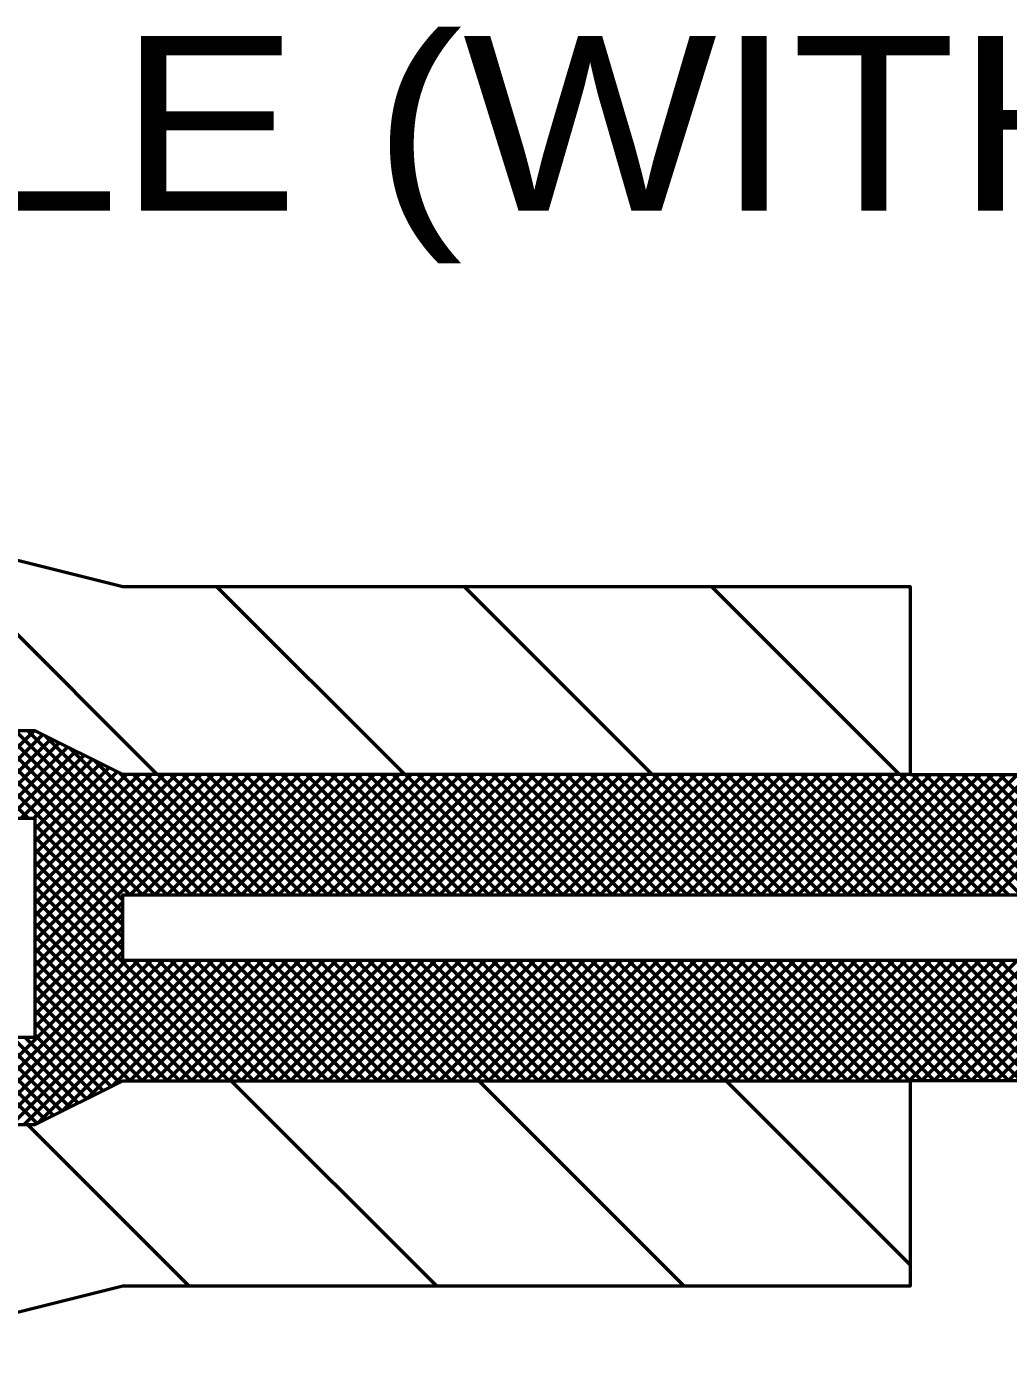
# Model space of a CAD drawing. Extents: x -32 to 824, y -6 to 538.
# Drawn here: x 451.56 to 465.03, y 168.94 to 187.14 of the extents above; entities that cross this region are included whole.
import ezdxf

# ---------------------------------------------------------------- set-up
doc = ezdxf.new("R2010")
doc.units = 0
doc.header["$LTSCALE"] = 1.1
doc.layers.add('1', color=7, linetype='Continuous', lineweight=53)

msp = doc.modelspace()

# ---------------------------------------------------------------- linework, layer by layer
at = {"layer": '1'}
for p, q in [((453.354, 176.881), (450.071, 180.164)), ((456.748, 176.881), (454.167, 179.462)), ((460.142, 176.881), (457.561, 179.462)), ((463.536, 176.881), (460.955, 179.462)), ((451.589, 176.281), (450.389, 177.481)), ((450.466, 176.281), (451.666, 177.481)), ((452.879, 175.161), (450.559, 177.481)), ((452.979, 175.231), (450.729, 177.481)), ((453.149, 175.231), (450.899, 177.481)), ((453.318, 175.231), (451.068, 177.481)), ((453.488, 175.231), (451.238, 177.481)), ((453.658, 175.231), (451.408, 177.481)), ((453.827, 175.231), (451.577, 177.481)), ((450.636, 176.281), (451.784, 177.429)), ((450.805, 176.281), (451.897, 177.372)), ((450.975, 176.281), (452.01, 177.315)), ((453.997, 175.231), (451.815, 177.413)), ((451.145, 176.281), (452.123, 177.259)), ((451.315, 176.281), (452.236, 177.202)), ((451.484, 176.281), (452.349, 177.146)), ((454.167, 175.231), (452.155, 177.243)), ((451.654, 176.281), (452.462, 177.089)), ((451.679, 176.136), (452.575, 177.032)), ((451.679, 175.966), (452.689, 176.976)), ((454.337, 175.231), (452.494, 177.073)), ((451.679, 175.797), (452.802, 176.919)), ((451.679, 175.627), (452.933, 176.881)), ((451.679, 175.457), (453.103, 176.881)), ((451.679, 175.287), (453.272, 176.881)), ((451.679, 175.118), (453.442, 176.881)), ((451.679, 174.948), (453.612, 176.881)), ((451.679, 174.778), (453.781, 176.881)), ((451.679, 174.609), (453.951, 176.881)), ((451.679, 174.439), (454.121, 176.881)), ((451.679, 174.269), (454.291, 176.881)), ((451.679, 174.1), (454.46, 176.881)), ((454.506, 175.231), (452.834, 176.904)), ((452.98, 175.231), (454.63, 176.881)), ((454.676, 175.231), (453.026, 176.881)), ((453.15, 175.231), (454.8, 176.881)), ((454.846, 175.231), (453.196, 176.881)), ((453.319, 175.231), (454.969, 176.881)), ((455.015, 175.231), (453.365, 176.881)), ((453.489, 175.231), (455.139, 176.881)), ((455.185, 175.231), (453.535, 176.881)), ((453.659, 175.231), (455.309, 176.881)), ((455.355, 175.231), (453.705, 176.881)), ((453.828, 175.231), (455.478, 176.881)), ((455.524, 175.231), (453.874, 176.881)), ((453.998, 175.231), (455.648, 176.881)), ((455.694, 175.231), (454.044, 176.881)), ((454.168, 175.231), (455.818, 176.881)), ((455.864, 175.231), (454.214, 176.881)), ((454.338, 175.231), (455.988, 176.881)), ((456.034, 175.231), (454.384, 176.881)), ((454.507, 175.231), (456.157, 176.881)), ((456.203, 175.231), (454.553, 176.881)), ((454.677, 175.231), (456.327, 176.881)), ((456.373, 175.231), (454.723, 176.881)), ((454.847, 175.231), (456.497, 176.881)), ((456.543, 175.231), (454.893, 176.881)), ((455.016, 175.231), (456.666, 176.881)), ((456.712, 175.231), (455.062, 176.881)), ((455.186, 175.231), (456.836, 176.881)), ((456.882, 175.231), (455.232, 176.881)), ((455.356, 175.231), (457.006, 176.881)), ((457.052, 175.231), (455.402, 176.881)), ((455.526, 175.231), (457.175, 176.881)), ((457.222, 175.231), (455.572, 176.881)), ((455.695, 175.231), (457.345, 176.881)), ((457.391, 175.231), (455.741, 176.881)), ((455.865, 175.231), (457.515, 176.881)), ((457.561, 175.231), (455.911, 176.881)), ((456.035, 175.231), (457.685, 176.881)), ((457.731, 175.231), (456.081, 176.881)), ((456.204, 175.231), (457.854, 176.881)), ((457.9, 175.231), (456.25, 176.881)), ((456.374, 175.231), (458.024, 176.881)), ((458.07, 175.231), (456.42, 176.881)), ((456.544, 175.231), (458.194, 176.881)), ((458.24, 175.231), (456.59, 176.881)), ((456.713, 175.231), (458.363, 176.881)), ((458.409, 175.231), (456.759, 176.881)), ((456.883, 175.231), (458.533, 176.881)), ((458.579, 175.231), (456.929, 176.881)), ((457.053, 175.231), (458.703, 176.881)), ((458.749, 175.231), (457.099, 176.881)), ((457.223, 175.231), (458.873, 176.881)), ((458.918, 175.231), (457.269, 176.881)), ((457.392, 175.231), (459.042, 176.881)), ((459.088, 175.231), (457.438, 176.881)), ((457.562, 175.231), (459.212, 176.881)), ((459.258, 175.231), (457.608, 176.881)), ((457.732, 175.231), (459.382, 176.881)), ((459.428, 175.231), (457.778, 176.881)), ((457.901, 175.231), (459.551, 176.881)), ((459.597, 175.231), (457.947, 176.881)), ((458.071, 175.231), (459.721, 176.881)), ((459.767, 175.231), (458.117, 176.881)), ((458.241, 175.231), (459.891, 176.881)), ((459.937, 175.231), (458.287, 176.881)), ((458.41, 175.231), (460.06, 176.881)), ((460.107, 175.231), (458.457, 176.881)), ((458.58, 175.231), (460.23, 176.881)), ((460.276, 175.231), (458.626, 176.881)), ((458.75, 175.231), (460.4, 176.881)), ((460.446, 175.231), (458.796, 176.881)), ((460.57, 176.881), (458.92, 175.231)), ((460.616, 175.231), (458.966, 176.881)), ((459.089, 175.231), (460.739, 176.881)), ((460.785, 175.231), (459.135, 176.881)), ((459.259, 175.231), (460.909, 176.881)), ((460.955, 175.231), (459.305, 176.881)), ((459.429, 175.231), (461.079, 176.881)), ((461.125, 175.231), (459.475, 176.881)), ((459.598, 175.231), (461.248, 176.881)), ((461.294, 175.231), (459.644, 176.881)), ((459.768, 175.231), (461.418, 176.881)), ((461.464, 175.231), (459.814, 176.881)), ((459.938, 175.231), (461.588, 176.881)), ((461.634, 175.231), (459.984, 176.881)), ((460.108, 175.231), (461.758, 176.881)), ((461.804, 175.231), (460.154, 176.881)), ((460.277, 175.231), (461.927, 176.881)), ((461.973, 175.231), (460.323, 176.881)), ((460.447, 175.231), (462.097, 176.881)), ((462.143, 175.231), (460.493, 176.881)), ((460.617, 175.231), (462.267, 176.881)), ((462.313, 175.231), (460.663, 176.881)), ((460.786, 175.231), (462.436, 176.881)), ((462.482, 175.231), (460.832, 176.881)), ((460.956, 175.231), (462.606, 176.881)), ((462.652, 175.231), (461.002, 176.881)), ((461.126, 175.231), (462.776, 176.881)), ((462.822, 175.231), (461.172, 176.881)), ((461.295, 175.231), (462.945, 176.881)), ((462.992, 175.231), (461.341, 176.881)), ((461.465, 175.231), (463.115, 176.881)), ((463.161, 175.231), (461.511, 176.881)), ((461.635, 175.231), (463.285, 176.881)), ((463.331, 175.231), (461.681, 176.881)), ((461.805, 175.231), (463.455, 176.881)), ((463.501, 175.231), (461.851, 176.881)), ((461.974, 175.231), (463.624, 176.881)), ((463.67, 175.231), (462.02, 176.881)), ((462.144, 175.231), (463.794, 176.881)), ((463.84, 175.231), (462.19, 176.881)), ((462.314, 175.231), (463.964, 176.881)), ((464.01, 175.231), (462.36, 176.881)), ((462.483, 175.231), (464.133, 176.881)), ((464.179, 175.231), (462.529, 176.881)), ((462.653, 175.231), (464.303, 176.881)), ((464.349, 175.231), (462.699, 176.881)), ((462.823, 175.231), (464.473, 176.881)), ((464.519, 175.231), (462.869, 176.881)), ((462.993, 175.231), (464.643, 176.881)), ((464.689, 175.231), (463.038, 176.881)), ((463.162, 175.231), (464.812, 176.881)), ((464.858, 175.231), (463.208, 176.881)), ((463.332, 175.231), (464.982, 176.881)), ((465.028, 175.231), (463.378, 176.881)), ((463.502, 175.231), (465.152, 176.881)), ((465.198, 175.231), (463.548, 176.881)), ((463.671, 175.231), (465.321, 176.881)), ((463.679, 176.881), (478.079, 176.881)), ((465.367, 175.231), (463.717, 176.881)), ((463.841, 175.231), (465.491, 176.881)), ((465.537, 175.231), (463.887, 176.881)), ((464.011, 175.231), (465.661, 176.881)), ((465.707, 175.231), (464.057, 176.881)), ((464.18, 175.231), (465.83, 176.881)), ((465.877, 175.231), (464.227, 176.881)), ((464.35, 175.231), (466, 176.881)), ((466.046, 175.231), (464.396, 176.881)), ((464.52, 175.231), (466.17, 176.881)), ((466.216, 175.231), (464.566, 176.881)), ((464.69, 175.231), (466.34, 176.881)), ((466.386, 175.231), (464.736, 176.881)), ((464.859, 175.231), (466.509, 176.881)), ((466.555, 175.231), (464.905, 176.881)), ((452.879, 174.991), (451.679, 176.191)), ((452.879, 174.822), (451.679, 176.022)), ((452.879, 174.652), (451.679, 175.852)), ((452.879, 174.482), (451.679, 175.682)), ((454.511, 172.681), (451.679, 175.513)), ((454.341, 172.681), (451.679, 175.343)), ((454.171, 172.681), (451.679, 175.173)), ((451.679, 173.93), (452.879, 175.13)), ((454.002, 172.681), (451.679, 175.003)), ((451.679, 173.76), (452.879, 174.96)), ((453.832, 172.681), (451.679, 174.834)), ((451.679, 173.59), (452.879, 174.79)), ((453.662, 172.681), (451.679, 174.664)), ((451.679, 173.421), (452.879, 174.621)), ((450.509, 172.081), (452.879, 174.451)), ((453.492, 172.681), (451.679, 174.494)), ((450.678, 172.081), (452.928, 174.331)), ((450.848, 172.081), (453.098, 174.331)), ((451.018, 172.081), (453.268, 174.331)), ((451.188, 172.081), (453.438, 174.331)), ((451.357, 172.081), (453.607, 174.331)), ((451.527, 172.081), (453.777, 174.331)), ((453.323, 172.681), (451.679, 174.325)), ((451.714, 172.099), (453.947, 174.331)), ((452.054, 172.268), (454.116, 174.331)), ((452.393, 172.438), (454.286, 174.331)), ((452.733, 172.608), (454.456, 174.331)), ((452.976, 172.681), (454.626, 174.331)), ((454.68, 172.681), (453.03, 174.331)), ((453.145, 172.681), (454.795, 174.331)), ((454.85, 172.681), (453.2, 174.331)), ((453.315, 172.681), (454.965, 174.331)), ((455.02, 172.681), (453.37, 174.331)), ((453.485, 172.681), (455.135, 174.331)), ((455.189, 172.681), (453.539, 174.331)), ((453.654, 172.681), (455.304, 174.331)), ((455.359, 172.681), (453.709, 174.331)), ((453.824, 172.681), (455.474, 174.331)), ((455.529, 172.681), (453.879, 174.331)), ((453.994, 172.681), (455.644, 174.331)), ((455.699, 172.681), (454.049, 174.331)), ((454.163, 172.681), (455.813, 174.331)), ((455.868, 172.681), (454.218, 174.331)), ((454.333, 172.681), (455.983, 174.331)), ((456.038, 172.681), (454.388, 174.331)), ((454.503, 172.681), (456.153, 174.331)), ((456.208, 172.681), (454.558, 174.331)), ((454.673, 172.681), (456.323, 174.331)), ((456.377, 172.681), (454.727, 174.331)), ((454.842, 172.681), (456.492, 174.331)), ((456.547, 172.681), (454.897, 174.331)), ((455.012, 172.681), (456.662, 174.331)), ((456.717, 172.681), (455.067, 174.331)), ((455.182, 172.681), (456.832, 174.331)), ((456.887, 172.681), (455.237, 174.331)), ((455.351, 172.681), (457.001, 174.331)), ((457.056, 172.681), (455.406, 174.331)), ((455.521, 172.681), (457.171, 174.331)), ((457.226, 172.681), (455.576, 174.331)), ((455.691, 172.681), (457.341, 174.331)), ((457.396, 172.681), (455.746, 174.331)), ((455.86, 172.681), (457.51, 174.331)), ((457.565, 172.681), (455.915, 174.331)), ((456.03, 172.681), (457.68, 174.331)), ((457.735, 172.681), (456.085, 174.331)), ((456.2, 172.681), (457.85, 174.331)), ((457.905, 172.681), (456.255, 174.331)), ((456.37, 172.681), (458.02, 174.331)), ((458.074, 172.681), (456.424, 174.331)), ((456.539, 172.681), (458.189, 174.331)), ((458.244, 172.681), (456.594, 174.331)), ((456.709, 172.681), (458.359, 174.331)), ((458.414, 172.681), (456.764, 174.331)), ((456.879, 172.681), (458.529, 174.331)), ((458.584, 172.681), (456.934, 174.331)), ((457.048, 172.681), (458.698, 174.331)), ((458.753, 172.681), (457.103, 174.331)), ((457.218, 172.681), (458.868, 174.331)), ((458.923, 172.681), (457.273, 174.331)), ((457.388, 172.681), (459.038, 174.331)), ((459.093, 172.681), (457.443, 174.331)), ((457.558, 172.681), (459.208, 174.331)), ((459.262, 172.681), (457.612, 174.331)), ((457.727, 172.681), (459.377, 174.331)), ((459.432, 172.681), (457.782, 174.331)), ((457.897, 172.681), (459.547, 174.331)), ((459.602, 172.681), (457.952, 174.331)), ((458.067, 172.681), (459.717, 174.331)), ((459.772, 172.681), (458.122, 174.331)), ((458.236, 172.681), (459.886, 174.331)), ((459.941, 172.681), (458.291, 174.331)), ((458.406, 172.681), (460.056, 174.331)), ((460.111, 172.681), (458.461, 174.331)), ((458.576, 172.681), (460.226, 174.331)), ((460.281, 172.681), (458.631, 174.331)), ((458.745, 172.681), (460.395, 174.331)), ((460.45, 172.681), (458.8, 174.331)), ((458.915, 172.681), (460.565, 174.331)), ((460.62, 172.681), (458.97, 174.331)), ((459.085, 172.681), (460.735, 174.331)), ((460.79, 172.681), (459.14, 174.331)), ((459.255, 172.681), (460.905, 174.331)), ((460.959, 172.681), (459.309, 174.331)), ((459.424, 172.681), (461.074, 174.331)), ((461.129, 172.681), (459.479, 174.331)), ((459.594, 172.681), (461.244, 174.331)), ((461.299, 172.681), (459.649, 174.331)), ((459.764, 172.681), (461.414, 174.331)), ((461.469, 172.681), (459.819, 174.331)), ((459.933, 172.681), (461.583, 174.331)), ((461.638, 172.681), (459.988, 174.331)), ((460.103, 172.681), (461.753, 174.331)), ((461.808, 172.681), (460.158, 174.331)), ((460.273, 172.681), (461.923, 174.331)), ((461.978, 172.681), (460.328, 174.331)), ((460.442, 172.681), (462.093, 174.331)), ((462.147, 172.681), (460.497, 174.331)), ((460.612, 172.681), (462.262, 174.331)), ((462.317, 172.681), (460.667, 174.331)), ((460.782, 172.681), (462.432, 174.331)), ((462.487, 172.681), (460.837, 174.331)), ((460.952, 172.681), (462.602, 174.331)), ((462.656, 172.681), (461.007, 174.331)), ((461.121, 172.681), (462.771, 174.331)), ((462.826, 172.681), (461.176, 174.331)), ((461.291, 172.681), (462.941, 174.331)), ((462.996, 172.681), (461.346, 174.331)), ((461.461, 172.681), (463.111, 174.331)), ((463.166, 172.681), (461.516, 174.331)), ((461.63, 172.681), (463.28, 174.331)), ((463.335, 172.681), (461.685, 174.331)), ((461.8, 172.681), (463.45, 174.331)), ((463.505, 172.681), (461.855, 174.331)), ((461.97, 172.681), (463.62, 174.331)), ((463.675, 172.681), (462.025, 174.331)), ((462.14, 172.681), (463.79, 174.331)), ((463.844, 172.681), (462.194, 174.331)), ((462.309, 172.681), (463.959, 174.331)), ((464.014, 172.681), (462.364, 174.331)), ((462.479, 172.681), (464.129, 174.331)), ((464.184, 172.681), (462.534, 174.331)), ((462.649, 172.681), (464.299, 174.331)), ((464.353, 172.681), (462.704, 174.331)), ((462.818, 172.681), (464.468, 174.331)), ((464.523, 172.681), (462.873, 174.331)), ((462.988, 172.681), (464.638, 174.331)), ((464.693, 172.681), (463.043, 174.331)), ((463.158, 172.681), (464.808, 174.331)), ((464.863, 172.681), (463.213, 174.331)), ((463.328, 172.681), (464.978, 174.331)), ((465.032, 172.681), (463.382, 174.331)), ((463.497, 172.681), (465.147, 174.331)), ((465.202, 172.681), (463.552, 174.331)), ((463.667, 172.681), (465.317, 174.331)), ((465.372, 172.681), (463.722, 174.331)), ((463.837, 172.681), (465.487, 174.331)), ((465.542, 172.681), (463.892, 174.331)), ((464.006, 172.681), (465.656, 174.331)), ((465.711, 172.681), (464.061, 174.331)), ((464.176, 172.681), (465.826, 174.331)), ((465.881, 172.681), (464.231, 174.331)), ((464.346, 172.681), (465.996, 174.331)), ((466.051, 172.681), (464.401, 174.331)), ((464.515, 172.681), (466.165, 174.331)), ((466.22, 172.681), (464.57, 174.331)), ((464.685, 172.681), (466.335, 174.331)), ((466.39, 172.681), (464.74, 174.331)), ((464.855, 172.681), (466.505, 174.331)), ((466.56, 172.681), (464.91, 174.331)), ((465.025, 172.681), (466.675, 174.331)), ((453.153, 172.681), (451.679, 174.155)), ((452.983, 172.681), (451.679, 173.985)), ((452.835, 172.659), (451.679, 173.815)), ((452.722, 172.602), (451.679, 173.646)), ((452.609, 172.546), (451.679, 173.476)), ((452.496, 172.489), (451.679, 173.306)), ((451.704, 172.093), (450.517, 173.281)), ((451.817, 172.15), (450.686, 173.281)), ((451.93, 172.207), (450.856, 173.281)), ((452.043, 172.263), (451.026, 173.281)), ((452.156, 172.32), (451.195, 173.281)), ((452.27, 172.376), (451.365, 173.281)), ((452.383, 172.433), (451.535, 173.281)), ((457.187, 169.862), (454.368, 172.681)), ((460.581, 169.862), (457.762, 172.681)), ((463.679, 170.158), (461.156, 172.681)), ((478.079, 172.681), (463.679, 172.681)), ((453.793, 169.862), (451.574, 172.081))]:
    msp.add_line(p, q, dxfattribs=at)
for points in [[(422.279, 182.462), (445.679, 182.462), (445.679, 181.262), (452.879, 179.462), (463.679, 179.462), (463.679, 176.881), (452.879, 176.881), (451.679, 177.481), (437.879, 177.481), (437.879, 176.281), (434.279, 176.281), (434.279, 180.662), (423.479, 180.662)], [(452.879, 174.331), (452.879, 175.231), (477.479, 175.231), (477.479, 174.331)], [(463.679, 172.681), (463.679, 169.862), (452.879, 169.862), (445.679, 168.062), (445.679, 166.862), (422.279, 166.862), (423.479, 168.662), (434.279, 168.662), (434.279, 173.281), (437.879, 173.281), (437.879, 172.081), (451.679, 172.081), (452.879, 172.681)]]:
    msp.add_lwpolyline(points, close=True, dxfattribs=at)
msp.add_lwpolyline([(437.879, 173.881), (438.629, 173.281), (439.379, 173.881), (439.379, 173.281), (451.679, 173.281), (451.679, 176.281), (439.379, 176.281), (439.379, 175.681), (438.629, 176.281), (437.879, 175.681)], dxfattribs=at)

# ---------------------------------------------------------------- texts
at = {"layer": '1', "width": 1.15}
msp.add_text('RECEPTACLE (WITH PIN CONTACT)', height=2.4, dxfattribs=at).set_placement((430.679, 184.615))

doc.saveas('drawing.dxf')
